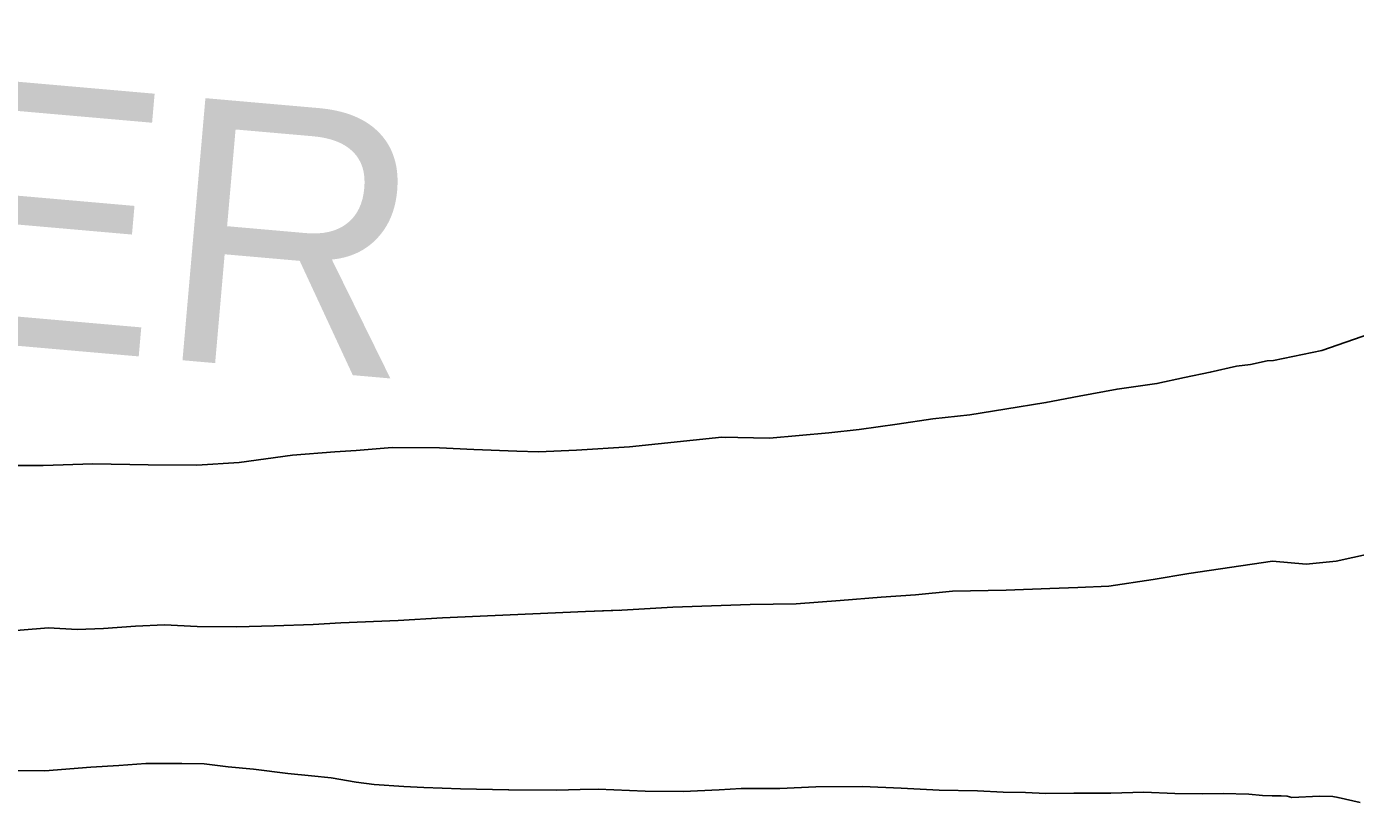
# Model space of a CAD drawing. Extents: x 31699 to 244310, y -8841 to 11474.
# Drawn here: x 98997 to 99210.6, y 2809 to 2933.5 of the extents above; entities that cross this region are included whole.
import ezdxf

# ---------------------------------------------------------------- set-up
doc = ezdxf.new("R2010")
doc.units = 0
doc.layers.add('R_Draft', color=7, linetype='Continuous')
doc.layers.add('R_Logo', color=7, linetype='Continuous')

msp = doc.modelspace()

# ---------------------------------------------------------------- linework, layer by layer
at = {"layer": 'R_Draft'}
for points in [[(99197.45, 2879.93), (99205.18, 2881.53), (99212.89, 2884.19)], [(99197.45, 2879.93), (99205.18, 2881.53), (99212.89, 2884.19)], [(99050.02, 2865.47), (99055.81, 2865.95), (99063.4, 2865.89), (99068.93, 2865.64), (99075.85, 2865.39), (99079.31, 2865.26), (99085.44, 2865.54), (99093.96, 2866.09), (99108.8, 2867.59), (99116.46, 2867.48), (99125.98, 2868.3), (99130.84, 2868.84), (99136.96, 2869.72), (99142.68, 2870.54), (99148.61, 2871.22), (99154.26, 2872.1), (99160.85, 2873.18), (99166.18, 2874.19), (99172.3, 2875.34), (99178.69, 2876.22), (99183.15, 2877.17), (99187.27, 2878.04), (99191.46, 2878.99), (99193.73, 2879.26), (99196.39, 2879.86), (99197.45, 2879.93)], [(99050.02, 2865.47), (99055.81, 2865.95), (99063.4, 2865.89), (99068.93, 2865.64), (99075.85, 2865.39), (99079.31, 2865.26), (99085.44, 2865.54), (99093.96, 2866.09), (99108.8, 2867.59), (99116.46, 2867.48), (99125.98, 2868.3), (99130.84, 2868.84), (99136.96, 2869.72), (99142.68, 2870.54), (99148.61, 2871.22), (99154.26, 2872.1), (99160.85, 2873.18), (99166.18, 2874.19), (99172.3, 2875.34), (99178.69, 2876.22), (99183.15, 2877.17), (99187.27, 2878.04), (99191.46, 2878.99), (99193.73, 2879.26), (99196.39, 2879.86), (99197.45, 2879.93)], [(99050.02, 2865.47), (99055.81, 2865.95), (99063.4, 2865.89), (99068.93, 2865.64), (99075.85, 2865.39), (99079.31, 2865.26), (99085.44, 2865.54), (99093.96, 2866.09), (99108.8, 2867.59), (99109.43, 2867.58)], [(98993.43, 2863.08), (98999.69, 2863.09), (99007.68, 2863.31), (99016.6, 2863.19), (99024.39, 2863.14), (99031.18, 2863.56), (99039.77, 2864.71), (99046.56, 2865.26), (99050.02, 2865.47)], [(98993.43, 2863.08), (98999.69, 2863.09), (99007.68, 2863.31), (99016.6, 2863.19), (99024.39, 2863.14), (99031.18, 2863.56), (99039.77, 2864.71), (99046.56, 2865.26), (99050.02, 2865.47)], [(98993.43, 2863.08), (98999.69, 2863.09), (99007.68, 2863.31), (99016.6, 2863.19), (99024.39, 2863.14), (99031.18, 2863.56), (99039.77, 2864.71), (99046.56, 2865.26), (99050.02, 2865.47)], [(98991.9, 2814.08), (98999.96, 2814.03), (99007.35, 2814.64), (99011.87, 2814.92), (99016.2, 2815.2), (99021.99, 2815.21), (99025.59, 2815.15), (99029.45, 2814.69), (99033.51, 2814.3), (99039.04, 2813.64), (99042.84, 2813.25), (99045.97, 2812.92), (99050.03, 2812.2), (99052.9, 2811.87), (99057.69, 2811.55), (99060.89, 2811.35), (99066.75, 2811.17), (99074.47, 2810.98), (99082.26, 2810.93), (99085.99, 2811.07), (99088.92, 2811.08), (99096.44, 2810.76), (99102.57, 2810.71), (99108.36, 2810.99), (99111.89, 2811.2), (99118.08, 2811.21), (99123.87, 2811.49), (99131.39, 2811.51), (99137.59, 2811.25), (99143.71, 2810.93), (99149.84, 2810.81), (99153.97, 2810.62), (99157.56, 2810.56), (99160.82, 2810.43), (99165.35, 2810.44), (99171.28, 2810.46), (99176.6, 2810.6), (99181.6, 2810.41), (99186.06, 2810.35), (99189.32, 2810.43), (99193.45, 2810.3), (99195.65, 2810.11), (99197.24, 2810.04), (99198.64, 2810.05), (99199.64, 2809.98), (99200.37, 2809.78)], [(98991.9, 2814.08), (98999.96, 2814.03), (99007.35, 2814.64), (99011.87, 2814.92), (99016.2, 2815.2), (99021.99, 2815.21), (99025.59, 2815.15), (99029.45, 2814.69), (99033.51, 2814.3), (99039.04, 2813.64), (99042.84, 2813.25), (99045.97, 2812.92), (99050.03, 2812.2), (99052.9, 2811.87), (99057.69, 2811.55), (99060.89, 2811.35), (99066.75, 2811.17), (99074.47, 2810.98), (99082.26, 2810.93), (99085.99, 2811.07), (99088.92, 2811.08), (99096.44, 2810.76), (99102.57, 2810.71), (99108.36, 2810.99), (99111.89, 2811.2), (99118.08, 2811.21), (99123.87, 2811.49), (99131.39, 2811.51), (99137.59, 2811.25), (99143.71, 2810.93), (99149.84, 2810.81), (99153.97, 2810.62), (99157.56, 2810.56), (99160.82, 2810.43), (99165.35, 2810.44), (99171.28, 2810.46), (99176.6, 2810.6), (99181.6, 2810.41), (99186.06, 2810.35), (99189.32, 2810.43), (99193.45, 2810.3), (99195.65, 2810.11), (99197.24, 2810.04), (99198.64, 2810.05), (99199.64, 2809.98), (99200.37, 2809.78)], [(98991.9, 2814.08), (98999.96, 2814.03), (99007.35, 2814.64), (99011.87, 2814.92), (99016.2, 2815.2), (99021.99, 2815.21), (99025.59, 2815.15), (99029.45, 2814.69), (99033.51, 2814.3), (99039.04, 2813.64), (99042.84, 2813.25), (99045.97, 2812.92), (99050.03, 2812.2), (99052.9, 2811.87), (99057.69, 2811.55), (99060.89, 2811.35), (99066.75, 2811.17), (99074.47, 2810.98), (99074.54, 2810.98)], [(99211.36, 2808.98), (99207.82, 2809.75), (99206.96, 2809.95), (99204.82, 2810), (99200.37, 2809.78)], [(99211.36, 2808.98), (99207.82, 2809.75), (99206.96, 2809.95), (99204.82, 2810), (99200.37, 2809.78)]]:
    msp.add_lwpolyline(points, dxfattribs=at)
at = {"layer": 'R_Logo'}
for points in [[(99197.27, 2847.69), (99202.69, 2847.25), (99207.49, 2847.69), (99215.53, 2849.48)], [(99197.27, 2847.69), (99202.69, 2847.25), (99207.49, 2847.69), (99215.53, 2849.48)], [(98992.04, 2836.31), (99000.56, 2836.99), (99005.16, 2836.73), (99009.42, 2836.88), (99014.54, 2837.29), (99019.2, 2837.5), (99024.46, 2837.24), (99030.79, 2837.19), (99036.85, 2837.34), (99043.1, 2837.55), (99047.56, 2837.83), (99056.75, 2838.18), (99063.87, 2838.59), (99086.84, 2839.65), (99092.7, 2839.86), (99100.89, 2840.34), (99113.34, 2840.77), (99120.73, 2840.85), (99127.78, 2841.4), (99134.37, 2841.95), (99139.9, 2842.3), (99145.82, 2842.91), (99154.48, 2843.06), (99161.47, 2843.34), (99165.99, 2843.49), (99170.99, 2843.7), (99178.11, 2844.78), (99183.83, 2845.73), (99197.27, 2847.69)], [(98992.04, 2836.31), (99000.56, 2836.99), (99005.16, 2836.73), (99009.42, 2836.88), (99014.54, 2837.29), (99019.2, 2837.5), (99024.46, 2837.24), (99030.79, 2837.19), (99036.85, 2837.34), (99043.1, 2837.55), (99047.56, 2837.83), (99056.75, 2838.18), (99063.87, 2838.59), (99086.84, 2839.65), (99092.7, 2839.86), (99100.89, 2840.34), (99113.34, 2840.77), (99120.73, 2840.85), (99127.78, 2841.4), (99134.37, 2841.95), (99139.9, 2842.3), (99145.82, 2842.91), (99154.48, 2843.06), (99161.47, 2843.34), (99165.99, 2843.49), (99170.99, 2843.7), (99178.11, 2844.78), (99183.83, 2845.73), (99197.27, 2847.69)], [(98992.04, 2836.31), (99000.56, 2836.99), (99005.16, 2836.73), (99009.42, 2836.88), (99014.54, 2837.29), (99019.2, 2837.5), (99024.46, 2837.24), (99030.79, 2837.19), (99036.85, 2837.34), (99043.1, 2837.55), (99047.56, 2837.83), (99056.75, 2838.18), (99063.87, 2838.59), (99086.84, 2839.65), (99092.33, 2839.84)]]:
    msp.add_lwpolyline(points, dxfattribs=at)

# ---------------------------------------------------------------- texts
at = {"layer": 'R_Draft'}
msp.add_text('RIVER', height=42.24, rotation=355, dxfattribs=at).set_placement((98886.15, 2891.86))

doc.saveas('drawing.dxf')
